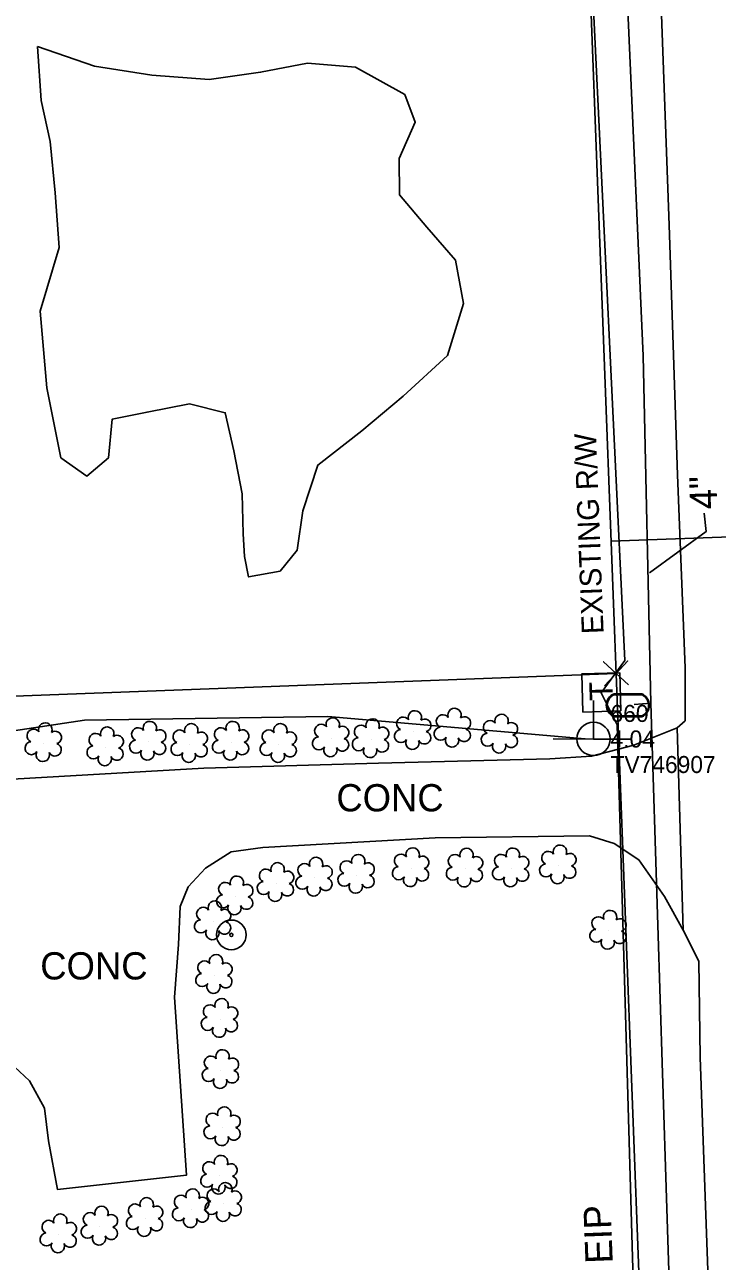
# Model space of a CAD drawing. Extents: x 3040896 to 3051146, y 687568 to 732976.
# Drawn here: x 3050226.1 to 3050327.8, y 693306.8 to 693488.3 of the extents above; entities that cross this region are included whole.
import ezdxf

# ---------------------------------------------------------------- set-up
doc = ezdxf.new("R2010")
doc.units = 0
for name, color, linetype in [('Exist Other Culture Located Object CELL', 7, 'Continuous'), ('Exist Property Corner CELL', 7, 'Continuous'), ('Exist Property Line', 7, 'Continuous'), ('Exist Right of Way Line', 7, 'Continuous'), ('Exist Right of Way Line Text', 7, 'Continuous'), ('Exist Right of Way Width CELL', 7, 'Continuous'), ('Exist Roads Change in Surface', 7, 'Continuous'), ('Exist Roads EOP', 7, 'Continuous'), ('Exist Roads EOP Other', 7, 'Continuous'), ('Exist Roads EOP Other Text', 7, 'Continuous'), ('Exist Utilities Power Joint Use Telephone CELL', 7, 'Continuous'), ('Exist Utilities Power Joint Use Telephone Cogo Comment', 7, 'Continuous'), ('Exist Utilities Power Joint Use Telephone Cogo Elevation', 7, 'Continuous'), ('Exist Utilities Power Joint Use Telephone Cogo Number', 7, 'Continuous'), ('Exist Utilities Power UG Cable SUE', 7, 'Continuous'), ('Exist Utilities Telephone Pedestal CELL', 7, 'Continuous'), ('Exist Utilities Telephone UG Cable', 7, 'Continuous'), ('Exist Utilities Water Meter CELL', 7, 'Continuous'), ('Exist Utilities Water UG Line SUE', 7, 'Continuous'), ('Exist Utilities Water UG Line SUE Leader', 7, 'Continuous'), ('Exist Utilities Water UG Line SUE Text', 7, 'Continuous'), ('Exist Vegetation Shrub CELL', 7, 'Continuous'), ('Exist Vegetation Woods Line', 7, 'Continuous'), ('Scratch_Level_1', 7, 'Continuous')]:
    doc.layers.add(name, color=color, linetype=linetype)

# ---------------------------------------------------------------- blocks, each defined once
blk = doc.blocks.new('EXIST UTILITIES POWER JOINT USE TELEPHONE')
at = {"layer": 'Exist Utilities Power Joint Use Telephone CELL'}
blk.add_line((0, 0), (0, 0), dxfattribs=at)
blk.add_lwpolyline([(-0.1188, 0), (0.108, -0.0008), (0, -0.0004), (0, 0.1125)], dxfattribs=at)
blk.add_circle((0, 0.0001), 0.049, dxfattribs=at)

msp = doc.modelspace()

# ---------------------------------------------------------------- linework, layer by layer
at = {"layer": 'Exist Other Culture Located Object CELL'}
for radius in [2.18, 0.24]:
    msp.add_circle((3050256.48, 693354.7), radius, dxfattribs=at)
at = {"layer": 'Exist Property Corner CELL'}
msp.add_line((3050312.97, 693393.09), (3050312.97, 693393.09), dxfattribs=at)
msp.add_lwpolyline([(3050311.27, 693391.25), (3050314.67, 693394.92), (3050312.97, 693393.09), (3050311.13, 693394.79), (3050314.8, 693391.39)], dxfattribs=at)
at = {"layer": 'Exist Property Line'}
msp.add_line((3050062.04, 693383.53), (3050312.97, 693393.09), dxfattribs=at)
at = {"layer": 'Exist Right of Way Line'}
msp.add_line((3050304.22, 693622.91), (3050319.42, 693223.66), dxfattribs=at)
at = {"layer": 'Exist Right of Way Width CELL'}
msp.add_line((3050312.23, 693412.49), (3050331.12, 693413.21), dxfattribs=at)
at = {"layer": 'Exist Roads Change in Surface'}
msp.add_lwpolyline([(3050322.83, 693355.39), (3050321.92, 693385.11)], dxfattribs=at)
at = {"layer": 'Exist Roads EOP'}
for points in [[(3050316.29, 693564.04), (3050316.49, 693563.82), (3050317.18, 693550.02), (3050318.5, 693522.95), (3050319.65, 693489.8), (3050320.76, 693458.88), (3050321.97, 693422.23), (3050323.1, 693393.91)], [(3050323.1, 693393.91), (3050323.1, 693386.13)], [(3050326.73, 693297.3), (3050325.29, 693336.71), (3050325.12, 693350.84)]]:
    msp.add_lwpolyline(points, dxfattribs=at)
at = {"layer": 'Exist Roads EOP Other'}
for points in [[(3050323.1, 693386.13), (3050321.92, 693385.11), (3050315.56, 693382.57), (3050309.35, 693380.92), (3050303.24, 693380.55), (3050278.1, 693379.89), (3050252.46, 693379.17), (3050198.76, 693376.07)], [(3050208.58, 693337.02), (3050217.4, 693337.24), (3050221, 693337.05), (3050223.89, 693336), (3050226.85, 693333.27), (3050229.07, 693329.24), (3050229.64, 693324.48), (3050230.97, 693317.31), (3050249.89, 693319.41), (3050248.13, 693345.54), (3050248.72, 693353.3), (3050248.98, 693358.84), (3050250.12, 693361.73), (3050252.67, 693364.5), (3050256.45, 693366.88), (3050261.09, 693367.51), (3050286.4, 693368.94), (3050309.07, 693369.22), (3050312.69, 693368.11), (3050316.3, 693365.73), (3050320.07, 693360.34), (3050322.83, 693355.39), (3050325.12, 693350.84)]]:
    msp.add_lwpolyline(points, dxfattribs=at)
at = {"layer": 'Exist Utilities Power UG Cable SUE'}
msp.add_lwpolyline([(3050203.97, 693381.55), (3050234.92, 693386.24), (3050270.63, 693386.75), (3050308.44, 693383.46)], dxfattribs=at)
at = {"layer": 'Exist Utilities Telephone Pedestal CELL'}
msp.add_line((3050310.77, 693390.22), (3050310.77, 693390.22), dxfattribs=at)
msp.add_lwpolyline([(3050313.68, 693387.59), (3050313.5, 693393.18), (3050307.91, 693393), (3050308.09, 693387.41), (3050313.68, 693387.59)], dxfattribs=at)
at = {"layer": 'Exist Utilities Telephone UG Cable'}
msp.add_lwpolyline([(3050399.55, 692946.79), (3050372.96, 692971.44), (3050366.73, 693092.28), (3050363.13, 693217.01), (3050318.43, 693216.53), (3050317.81, 693222.36), (3050313.14, 693385.53), (3050310.77, 693390.22), (3050314.25, 693394.99), (3050304.58, 693596.48), (3050325.98, 693618.6), (3050363.08, 693632.15), (3050360.64, 693763)], dxfattribs=at)
at = {"layer": 'Exist Utilities Water Meter CELL'}
msp.add_line((3050314.7, 693388.4), (3050314.7, 693388.4), dxfattribs=at)
for points in [[(3050312.66, 693390.1), (3050316.73, 693390.1)], [(3050312.66, 693389.96), (3050316.73, 693389.96)], [(3050316.73, 693386.84), (3050312.63, 693386.84)], [(3050316.73, 693386.7), (3050312.63, 693386.7)]]:
    msp.add_lwpolyline(points, dxfattribs=at)
for centre, radius, start, end in [((3050313.39, 693388.4), 1.86, 113.178, 245.9794), ((3050313.4, 693388.4), 1.73, 115.3009, 243.7824), ((3050315.99, 693388.4), 1.86, 293.6483, 66.3084), ((3050316, 693388.4), 1.73, 295.1272, 64.8728)]:
    msp.add_arc(centre, radius, start, end, dxfattribs=at)
at = {"layer": 'Exist Utilities Water UG Line SUE'}
for points in [[(3050318.05, 693388.71), (3050316.94, 693439.7), (3050313.59, 693514.72), (3050312.22, 693563.85)], [(3050321.06, 693294.67), (3050319.79, 693334.37), (3050318.05, 693388.71), (3050315.64, 693388.51)]]:
    msp.add_lwpolyline(points, dxfattribs=at)
at = {"layer": 'Exist Utilities Water UG Line SUE Leader'}
msp.add_lwpolyline([(3050317.85, 693407.84), (3050326.18, 693413.91), (3050325.87, 693416.6)], dxfattribs=at)
at = {"layer": 'Exist Vegetation Shrub CELL'}
for p, q in [((3050271.14, 693383.53), (3050271.14, 693383.53)), ((3050276.99, 693383.4), (3050276.99, 693383.4)), ((3050283.19, 693384.58), (3050283.19, 693384.58)), ((3050289.01, 693384.94), (3050289.01, 693384.94)), ((3050295.92, 693384.07), (3050295.92, 693384.07)), ((3050228.94, 693382.81), (3050228.94, 693382.81)), ((3050238.04, 693382.2), (3050238.04, 693382.2)), ((3050244.29, 693383.02), (3050244.29, 693383.02)), ((3050250.37, 693382.68), (3050250.37, 693382.68)), ((3050256.45, 693383.01), (3050256.45, 693383.01)), ((3050263.45, 693382.69), (3050263.45, 693382.69)), ((3050274.88, 693363.48), (3050274.88, 693363.48)), ((3050282.87, 693364.46), (3050282.87, 693364.46)), ((3050290.79, 693364.39), (3050290.79, 693364.39)), ((3050297.57, 693364.42), (3050297.57, 693364.42)), ((3050304.49, 693364.86), (3050304.49, 693364.86)), ((3050263.04, 693362.27), (3050263.04, 693362.27)), ((3050268.7, 693363.06), (3050268.7, 693363.06)), ((3050257.06, 693360.31), (3050257.06, 693360.31)), ((3050253.82, 693356.65), (3050253.82, 693356.65)), ((3050311.86, 693355.27), (3050311.86, 693355.27)), ((3050254, 693348.78), (3050254, 693348.78)), ((3050254.83, 693342.33), (3050254.83, 693342.33)), ((3050254.96, 693334.81), (3050254.96, 693334.81)), ((3050255.21, 693326.43), (3050255.21, 693326.43)), ((3050254.73, 693319.3), (3050254.73, 693319.3)), ((3050250.57, 693314.38), (3050250.57, 693314.38)), ((3050255.37, 693315.3), (3050255.37, 693315.3)), ((3050243.82, 693313.09), (3050243.82, 693313.09)), ((3050237.19, 693311.83), (3050237.19, 693311.83)), ((3050231.15, 693310.69), (3050231.15, 693310.69))]:
    msp.add_line(p, q, dxfattribs=at)
for centre, radius, start, end in [((3050283.42, 693386.62), 0.99, 334.8391, 200.4717), ((3050287.53, 693386.06), 0.968, 35.8908, 245.4216), ((3050289.24, 693386.98), 0.99, 334.8391, 200.4717), ((3050296.15, 693386.11), 0.99, 334.8391, 200.4717), ((3050229.17, 693384.85), 0.99, 334.8391, 200.4717), ((3050238.26, 693384.24), 0.99, 334.8391, 200.4717), ((3050244.51, 693385.06), 0.99, 334.8391, 200.4717), ((3050250.6, 693384.72), 0.99, 334.8391, 200.4717), ((3050256.68, 693385.05), 0.99, 334.8391, 200.4717), ((3050263.68, 693384.73), 0.99, 334.8391, 200.4717), ((3050269.66, 693384.65), 0.968, 35.8908, 245.4216), ((3050271.37, 693385.57), 0.99, 334.8391, 200.4717), ((3050272.81, 693384.4), 0.929, 284.4567, 126.0861), ((3050275.51, 693384.52), 0.968, 35.8908, 245.4216), ((3050277.22, 693385.44), 0.99, 334.8391, 200.4717), ((3050278.66, 693384.27), 0.929, 284.4567, 126.0861), ((3050281.71, 693385.71), 0.968, 35.8908, 245.4216), ((3050284.86, 693385.45), 0.929, 284.4567, 126.0861), ((3050287.21, 693384.23), 0.955, 95.1099, 327.9534), ((3050290.68, 693385.8), 0.929, 284.4567, 126.0861), ((3050294.44, 693385.19), 0.968, 35.8908, 245.4216), ((3050297.59, 693384.94), 0.929, 284.4567, 126.0861), ((3050227.46, 693383.94), 0.968, 35.8908, 245.4216), ((3050230.61, 693383.68), 0.929, 284.4567, 126.0861), ((3050236.55, 693383.32), 0.968, 35.8908, 245.4216), ((3050239.71, 693383.07), 0.929, 284.4567, 126.0861), ((3050242.8, 693384.15), 0.968, 35.8908, 245.4216), ((3050245.96, 693383.89), 0.929, 284.4567, 126.0861), ((3050248.89, 693383.81), 0.968, 35.8908, 245.4216), ((3050252.04, 693383.55), 0.929, 284.4567, 126.0861), ((3050254.97, 693384.14), 0.968, 35.8908, 245.4216), ((3050258.12, 693383.88), 0.929, 284.4567, 126.0861), ((3050261.97, 693383.82), 0.968, 35.8908, 245.4216), ((3050265.12, 693383.56), 0.929, 284.4567, 126.0861), ((3050269.34, 693382.82), 0.955, 95.1099, 327.9534), ((3050272.78, 693382.6), 0.937, 204.9913, 73.4601), ((3050275.19, 693382.69), 0.955, 95.1099, 327.9534), ((3050278.63, 693382.47), 0.937, 204.9913, 73.4601), ((3050281.39, 693383.88), 0.955, 95.1099, 327.9534), ((3050283.06, 693382.9), 0.984, 151.2797, 21.387), ((3050284.83, 693383.65), 0.937, 204.9913, 73.4601), ((3050288.88, 693383.25), 0.984, 151.2797, 21.387), ((3050290.65, 693384.01), 0.937, 204.9913, 73.4601), ((3050294.12, 693383.36), 0.955, 95.1099, 327.9534), ((3050297.56, 693383.14), 0.937, 204.9913, 73.4601), ((3050227.14, 693382.11), 0.955, 95.1099, 327.9534), ((3050228.81, 693381.13), 0.984, 151.2797, 21.387), ((3050230.58, 693381.88), 0.937, 204.9913, 73.4601), ((3050236.24, 693381.49), 0.955, 95.1099, 327.9534), ((3050239.67, 693381.27), 0.937, 204.9913, 73.4601), ((3050242.49, 693382.32), 0.955, 95.1099, 327.9534), ((3050244.16, 693381.34), 0.984, 151.2797, 21.387), ((3050245.92, 693382.09), 0.937, 204.9913, 73.4601), ((3050248.57, 693381.98), 0.955, 95.1099, 327.9534), ((3050252.01, 693381.75), 0.937, 204.9913, 73.4601), ((3050254.65, 693382.31), 0.955, 95.1099, 327.9534), ((3050256.32, 693381.33), 0.984, 151.2797, 21.387), ((3050258.09, 693382.08), 0.937, 204.9913, 73.4601), ((3050261.65, 693381.99), 0.955, 95.1099, 327.9534), ((3050265.09, 693381.76), 0.937, 204.9913, 73.4601), ((3050271.01, 693381.84), 0.984, 151.2797, 21.387), ((3050276.86, 693381.71), 0.984, 151.2797, 21.387), ((3050295.79, 693382.38), 0.984, 151.2797, 21.387), ((3050237.91, 693380.51), 0.984, 151.2797, 21.387), ((3050250.24, 693381), 0.984, 151.2797, 21.387), ((3050263.32, 693381.01), 0.984, 151.2797, 21.387), ((3050283.1, 693366.5), 0.99, 334.8391, 200.4717), ((3050291.01, 693366.43), 0.99, 334.8391, 200.4717), ((3050297.8, 693366.46), 0.99, 334.8391, 200.4717), ((3050304.72, 693366.9), 0.99, 334.8391, 200.4717), ((3050263.27, 693364.31), 0.99, 334.8391, 200.4717), ((3050268.92, 693365.1), 0.99, 334.8391, 200.4717), ((3050273.4, 693364.61), 0.968, 35.8908, 245.4216), ((3050275.11, 693365.52), 0.99, 334.8391, 200.4717), ((3050276.55, 693364.35), 0.929, 284.4567, 126.0861), ((3050281.39, 693365.58), 0.968, 35.8908, 245.4216), ((3050284.54, 693365.33), 0.929, 284.4567, 126.0861), ((3050289.3, 693365.52), 0.968, 35.8908, 245.4216), ((3050292.46, 693365.26), 0.929, 284.4567, 126.0861), ((3050296.08, 693365.55), 0.968, 35.8908, 245.4216), ((3050299.24, 693365.29), 0.929, 284.4567, 126.0861), ((3050303.01, 693365.99), 0.968, 35.8908, 245.4216), ((3050306.17, 693365.73), 0.929, 284.4567, 126.0861), ((3050261.56, 693363.39), 0.968, 35.8908, 245.4216), ((3050264.72, 693363.13), 0.929, 284.4567, 126.0861), ((3050267.21, 693364.19), 0.968, 35.8908, 245.4216), ((3050270.37, 693363.93), 0.929, 284.4567, 126.0861), ((3050273.08, 693362.78), 0.955, 95.1099, 327.9534), ((3050276.52, 693362.55), 0.937, 204.9913, 73.4601), ((3050281.07, 693363.75), 0.955, 95.1099, 327.9534), ((3050284.51, 693363.53), 0.937, 204.9913, 73.4601), ((3050288.99, 693363.69), 0.955, 95.1099, 327.9534), ((3050292.42, 693363.46), 0.937, 204.9913, 73.4601), ((3050295.77, 693363.72), 0.955, 95.1099, 327.9534), ((3050299.2, 693363.49), 0.937, 204.9913, 73.4601), ((3050302.69, 693364.16), 0.955, 95.1099, 327.9534), ((3050304.37, 693363.18), 0.984, 151.2797, 21.387), ((3050306.13, 693363.93), 0.937, 204.9913, 73.4601), ((3050255.58, 693361.44), 0.968, 35.8908, 245.4216), ((3050257.29, 693362.35), 0.99, 334.8391, 200.4717), ((3050258.73, 693361.18), 0.929, 284.4567, 126.0861), ((3050261.24, 693361.56), 0.955, 95.1099, 327.9534), ((3050264.68, 693361.34), 0.937, 204.9913, 73.4601), ((3050266.9, 693362.35), 0.955, 95.1099, 327.9534), ((3050268.57, 693361.38), 0.984, 151.2797, 21.387), ((3050270.33, 693362.13), 0.937, 204.9913, 73.4601), ((3050274.75, 693361.8), 0.984, 151.2797, 21.387), ((3050282.74, 693362.77), 0.984, 151.2797, 21.387), ((3050290.66, 693362.71), 0.984, 151.2797, 21.387), ((3050297.44, 693362.74), 0.984, 151.2797, 21.387), ((3050255.26, 693359.61), 0.955, 95.1099, 327.9534), ((3050258.7, 693359.38), 0.937, 204.9913, 73.4601), ((3050262.92, 693360.58), 0.984, 151.2797, 21.387), ((3050252.34, 693357.78), 0.968, 35.8908, 245.4216), ((3050254.05, 693358.69), 0.99, 334.8391, 200.4717), ((3050255.49, 693357.52), 0.929, 284.4567, 126.0861), ((3050256.93, 693358.63), 0.984, 151.2797, 21.387), ((3050312.08, 693357.31), 0.99, 334.8391, 200.4717), ((3050252.02, 693355.95), 0.955, 95.1099, 327.9534), ((3050255.46, 693355.73), 0.937, 204.9913, 73.4601), ((3050310.37, 693356.39), 0.968, 35.8908, 245.4216), ((3050313.53, 693356.14), 0.929, 284.4567, 126.0861), ((3050253.69, 693354.97), 0.984, 151.2797, 21.387), ((3050310.06, 693354.56), 0.955, 95.1099, 327.9534), ((3050313.49, 693354.34), 0.937, 204.9913, 73.4601), ((3050311.73, 693353.58), 0.984, 151.2797, 21.387), ((3050252.52, 693349.9), 0.968, 35.8908, 245.4216), ((3050254.23, 693350.82), 0.99, 334.8391, 200.4717), ((3050252.2, 693348.07), 0.955, 95.1099, 327.9534), ((3050255.67, 693349.65), 0.929, 284.4567, 126.0861), ((3050253.87, 693347.09), 0.984, 151.2797, 21.387), ((3050255.64, 693347.85), 0.937, 204.9913, 73.4601), ((3050255.05, 693344.37), 0.99, 334.8391, 200.4717), ((3050253.34, 693343.46), 0.968, 35.8908, 245.4216), ((3050256.5, 693343.2), 0.929, 284.4567, 126.0861), ((3050253.02, 693341.63), 0.955, 95.1099, 327.9534), ((3050256.46, 693341.4), 0.937, 204.9913, 73.4601), ((3050254.7, 693340.65), 0.984, 151.2797, 21.387), ((3050253.48, 693335.94), 0.968, 35.8908, 245.4216), ((3050255.19, 693336.85), 0.99, 334.8391, 200.4717), ((3050256.63, 693335.68), 0.929, 284.4567, 126.0861), ((3050253.16, 693334.11), 0.955, 95.1099, 327.9534), ((3050256.6, 693333.88), 0.937, 204.9913, 73.4601), ((3050254.83, 693333.13), 0.984, 151.2797, 21.387), ((3050255.44, 693328.47), 0.99, 334.8391, 200.4717), ((3050253.73, 693327.55), 0.968, 35.8908, 245.4216), ((3050256.88, 693327.3), 0.929, 284.4567, 126.0861), ((3050253.41, 693325.72), 0.955, 95.1099, 327.9534), ((3050256.85, 693325.5), 0.937, 204.9913, 73.4601), ((3050255.08, 693324.74), 0.984, 151.2797, 21.387), ((3050254.96, 693321.34), 0.99, 334.8391, 200.4717), ((3050253.25, 693320.43), 0.968, 35.8908, 245.4216), ((3050256.4, 693320.17), 0.929, 284.4567, 126.0861), ((3050252.93, 693318.6), 0.955, 95.1099, 327.9534), ((3050254.6, 693317.62), 0.984, 151.2797, 21.387), ((3050255.6, 693317.34), 0.99, 334.8391, 200.4717), ((3050256.37, 693318.37), 0.937, 204.9913, 73.4601), ((3050249.09, 693315.51), 0.968, 35.8908, 245.4216), ((3050250.8, 693316.42), 0.99, 334.8391, 200.4717), ((3050253.89, 693316.43), 0.968, 35.8908, 245.4216), ((3050257.05, 693316.17), 0.929, 284.4567, 126.0861), ((3050237.42, 693313.87), 0.99, 334.8391, 200.4717), ((3050242.34, 693314.22), 0.968, 35.8908, 245.4216), ((3050244.05, 693315.13), 0.99, 334.8391, 200.4717), ((3050245.49, 693313.96), 0.929, 284.4567, 126.0861), ((3050248.77, 693313.68), 0.955, 95.1099, 327.9534), ((3050252.25, 693315.25), 0.929, 284.4567, 126.0861), ((3050253.57, 693314.6), 0.955, 95.1099, 327.9534), ((3050257.01, 693314.37), 0.937, 204.9913, 73.4601), ((3050229.66, 693311.82), 0.968, 35.8908, 245.4216), ((3050231.37, 693312.73), 0.99, 334.8391, 200.4717), ((3050235.71, 693312.95), 0.968, 35.8908, 245.4216), ((3050238.86, 693312.7), 0.929, 284.4567, 126.0861), ((3050242.02, 693312.39), 0.955, 95.1099, 327.9534), ((3050245.46, 693312.16), 0.937, 204.9913, 73.4601), ((3050250.45, 693312.7), 0.984, 151.2797, 21.387), ((3050252.21, 693313.45), 0.937, 204.9913, 73.4601), ((3050255.25, 693313.62), 0.984, 151.2797, 21.387), ((3050229.35, 693309.99), 0.955, 95.1099, 327.9534), ((3050232.82, 693311.56), 0.929, 284.4567, 126.0861), ((3050235.39, 693311.12), 0.955, 95.1099, 327.9534), ((3050238.83, 693310.9), 0.937, 204.9913, 73.4601), ((3050243.69, 693311.41), 0.984, 151.2797, 21.387), ((3050231.02, 693309.01), 0.984, 151.2797, 21.387), ((3050232.78, 693309.76), 0.937, 204.9913, 73.4601), ((3050237.06, 693310.14), 0.984, 151.2797, 21.387)]:
    msp.add_arc(centre, radius, start, end, dxfattribs=at)
at = {"layer": 'Exist Vegetation Woods Line'}
msp.add_lwpolyline([(3050228, 693485.12), (3050236.39, 693482.25), (3050244.79, 693480.91), (3050253.23, 693480.26), (3050260.78, 693481.34), (3050267.67, 693482.66), (3050274.71, 693482.11), (3050281.94, 693478.07), (3050283.49, 693474.03), (3050281.11, 693468.7), (3050281.15, 693463.37), (3050285.2, 693458.6), (3050289.37, 693453.75), (3050290.58, 693447.41), (3050288.2, 693439.77), (3050281.69, 693433.81), (3050275.63, 693428.68), (3050269.2, 693423.66), (3050266.97, 693416.96), (3050266.13, 693411.18), (3050263.64, 693408.08), (3050259.01, 693407.25), (3050258.43, 693410.27), (3050258.2, 693413.58), (3050258.07, 693419.47), (3050256.87, 693425.75), (3050255.59, 693431.36), (3050250.33, 693432.64), (3050244.11, 693431.45), (3050239, 693430.43), (3050238.44, 693424.73), (3050235.29, 693422.06), (3050231.43, 693424.76), (3050229.38, 693435.01), (3050228.41, 693446.29), (3050231.22, 693455.61), (3050230.61, 693463.64), (3050229.88, 693471.17), (3050228.58, 693477.19), (3050228, 693485.12)], dxfattribs=at)

# ---------------------------------------------------------------- block references
at = {"layer": 'Exist Utilities Power Joint Use Telephone CELL', "xscale": 50, "yscale": 50}
msp.add_blockref('EXIST UTILITIES POWER JOINT USE TELEPHONE', (3050309.65, 693383.46), dxfattribs=at)

# ---------------------------------------------------------------- texts
at = {"layer": 'Exist Right of Way Line Text'}
msp.add_text('EXISTING R/W', height=3.2003, rotation=92.18, dxfattribs=at).set_placement((3050311.14, 693398.92))
at = {"layer": 'Exist Roads EOP Other Text'}
for p in [(3050271.9, 693372.83), (3050228.43, 693348.15)]:
    msp.add_text('CONC', height=4, dxfattribs=at).set_placement(p)
at = {"layer": 'Exist Utilities Power Joint Use Telephone Cogo Comment'}
msp.add_text('TV746907', height=2.5, dxfattribs=at).set_placement((3050312.15, 693378.46))
at = {"layer": 'Exist Utilities Power Joint Use Telephone Cogo Elevation'}
msp.add_text('4.04', height=2.5, dxfattribs=at).set_placement((3050312.15, 693382.21))
at = {"layer": 'Exist Utilities Power Joint Use Telephone Cogo Number'}
msp.add_text('660', height=2.5, dxfattribs=at).set_placement((3050312.15, 693385.96))
at = {"layer": 'Exist Utilities Telephone Pedestal CELL'}
msp.add_text('T', height=3.42, rotation=91.8476, dxfattribs=at).set_placement((3050312.52, 693389.15))
at = {"layer": 'Exist Utilities Water UG Line SUE Text'}
msp.add_text('4"', height=4, rotation=91.2481, dxfattribs=at).set_placement((3050327.8, 693417.22))
at = {"layer": 'Scratch_Level_1'}
msp.add_text('EIP', height=4, rotation=92.18, dxfattribs=at).set_placement((3050312.48, 693306.5))

doc.saveas('drawing.dxf')
